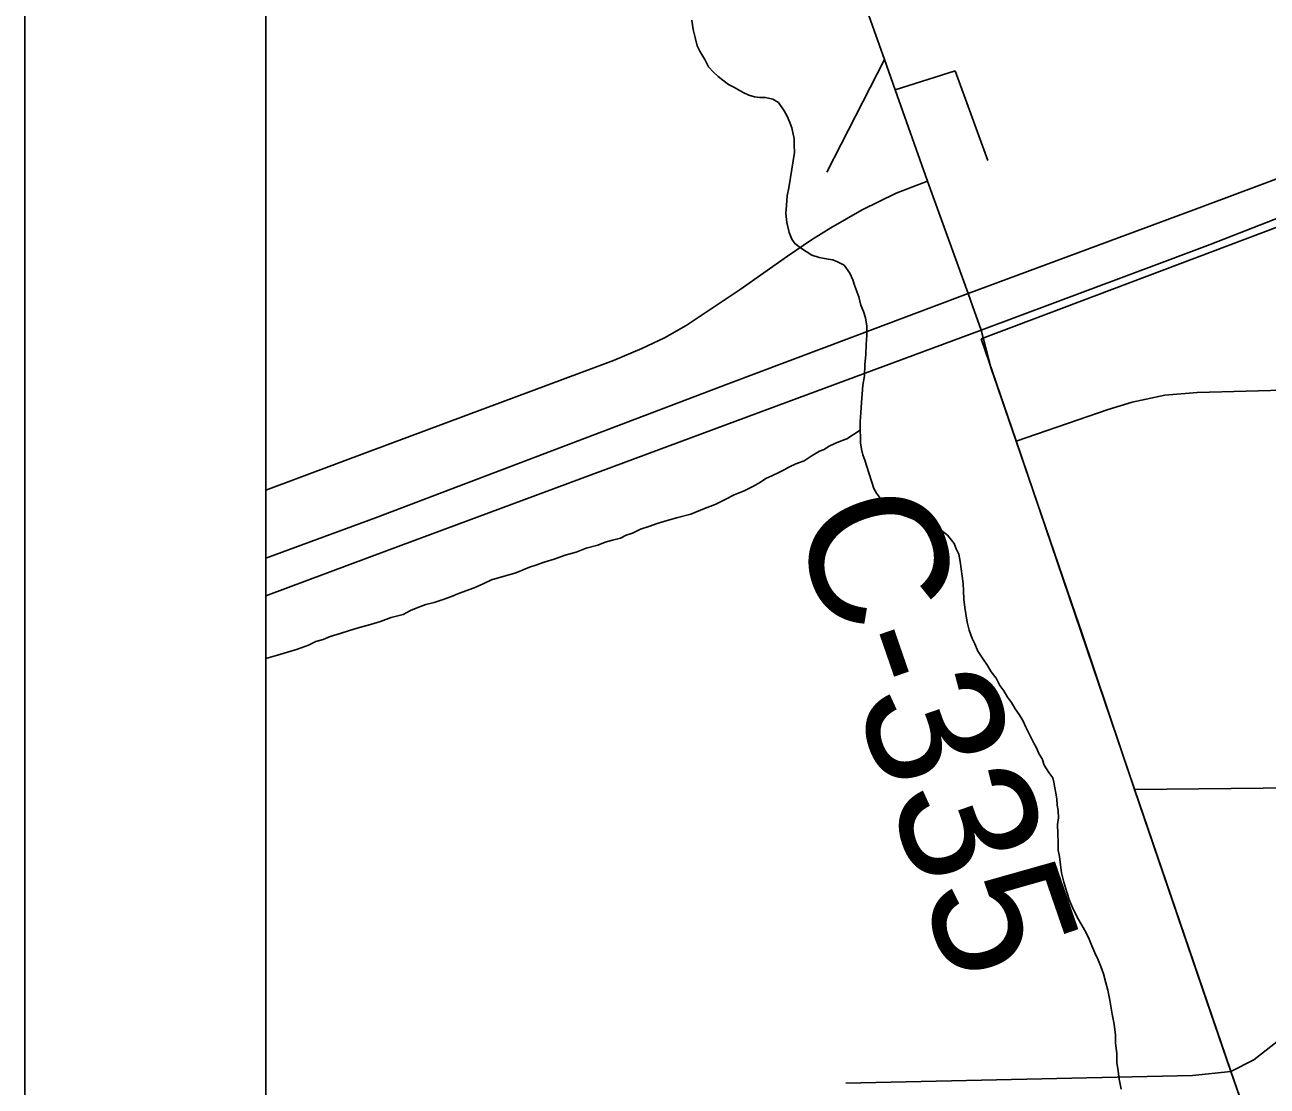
# Model space of a CAD drawing. Extents: x -59 to 82, y -3 to 49.
# Drawn here: x -54.998 to -54.482, y 45.903 to 46.343 of the extents above; entities that cross this region are included whole.
import ezdxf

# ---------------------------------------------------------------- set-up
doc = ezdxf.new("R2010")
doc.units = 0
for name, color, linetype in [('GM_X_City_Street', 7, 'Continuous'), ('GM_X_Corporation', 7, 'Continuous'), ('GM_X_County_Road', 7, 'Continuous'), ('GM_X_County_Road_Text', 7, 'Continuous'), ('GM_X_Minor_River', 7, 'Continuous'), ('GM_X_State_Route', 7, 'Continuous'), ('GM_X_Township_Road', 7, 'Continuous'), ('SH_Data', 7, 'Continuous')]:
    doc.layers.add(name, color=color, linetype=linetype)

msp = doc.modelspace()

# ---------------------------------------------------------------- linework, layer by layer
at = {"layer": 'GM_X_City_Street'}
for p, q in [((-54.52494, 46.18989), (-54.51153, 46.19105)), ((-54.51153, 46.19105), (-54.47082, 46.19214)), ((-54.5484, 46.18401), (-54.53849, 46.18704)), ((-54.53849, 46.18704), (-54.52494, 46.18989)), ((-54.5866, 46.17082), (-54.5484, 46.18401)), ((-54.53753, 46.02635), (-54.35912, 46.02822)), ((-54.48797, 45.9143), (-54.34671, 46.02516)), ((-54.49754, 45.90945), (-54.48797, 45.9143))]:
    msp.add_line(p, q, dxfattribs=at)
at = {"layer": 'GM_X_Corporation'}
for p, q in [((-54.89799, 48.51547), (-54.89799, 42.49125)), ((-54.89799, 48.51547), (-54.89799, 43.46336)), ((-54.44652, 46.27154), (-54.60112, 46.21325)), ((-54.60112, 46.21325), (-54.5868, 46.17138)), ((-54.5868, 46.17138), (-54.53773, 46.02691)), ((-54.53773, 46.02691), (-54.49775, 45.91001)), ((-54.49775, 45.91001), (-54.46567, 45.81879))]:
    msp.add_line(p, q, dxfattribs=at)
at = {"layer": 'GM_X_County_Road'}
for p, q in [((-54.64131, 46.32908), (-54.68778, 46.45983)), ((-54.64131, 46.32908), (-54.66514, 46.28232)), ((-54.63686, 46.31656), (-54.64131, 46.32908)), ((-54.63686, 46.31656), (-54.61194, 46.32444)), ((-54.61194, 46.32444), (-54.59841, 46.28717)), ((-54.62336, 46.27858), (-54.63686, 46.31656)), ((-54.63644, 46.27368), (-54.62336, 46.27858)), ((-54.60657, 46.23204), (-54.62336, 46.27858)), ((-54.65057, 46.26675), (-54.63644, 46.27368)), ((-54.66351, 46.25929), (-54.65057, 46.26675)), ((-54.67152, 46.25425), (-54.66351, 46.25929)), ((-54.68147, 46.24748), (-54.67152, 46.25425)), ((-54.70119, 46.23376), (-54.68147, 46.24748)), ((-54.72352, 46.21881), (-54.70119, 46.23376)), ((-54.60474, 46.22699), (-54.60657, 46.23204)), ((-54.6011, 46.2169), (-54.60474, 46.22699)), ((-54.73252, 46.21364), (-54.72352, 46.21881)), ((-54.59715, 46.2014), (-54.6011, 46.2169)), ((-54.742, 46.20917), (-54.73252, 46.21364)), ((-54.75366, 46.20424), (-54.742, 46.20917)), ((-54.80788, 46.18408), (-54.75366, 46.20424)), ((-54.5866, 46.17082), (-54.59715, 46.2014)), ((-54.85475, 46.16666), (-54.80788, 46.18408)), ((-54.56199, 46.09891), (-54.5866, 46.17082)), ((-54.89799, 46.15056), (-54.85475, 46.16666)), ((-54.55953, 46.09172), (-54.56199, 46.09891)), ((-54.53753, 46.02635), (-54.55953, 46.09172)), ((-54.50767, 45.9388), (-54.53753, 46.02635)), ((-54.49754, 45.90945), (-54.50767, 45.9388)), ((-54.48496, 45.87347), (-54.49754, 45.90945))]:
    msp.add_line(p, q, dxfattribs=at)
at = {"layer": 'GM_X_Minor_River'}
for p, q in [((-54.72121, 46.34534), (-54.72073, 46.34155)), ((-54.72073, 46.34155), (-54.71988, 46.33814)), ((-54.71988, 46.33814), (-54.71903, 46.33474)), ((-54.71903, 46.33474), (-54.71783, 46.33248)), ((-54.71783, 46.33248), (-54.71584, 46.32911)), ((-54.71584, 46.32911), (-54.71424, 46.3261)), ((-54.71424, 46.3261), (-54.71228, 46.32387)), ((-54.71228, 46.32387), (-54.71033, 46.32201)), ((-54.71033, 46.32201), (-54.70838, 46.32054)), ((-54.70838, 46.32054), (-54.70605, 46.3187)), ((-54.70605, 46.3187), (-54.70374, 46.31761)), ((-54.70374, 46.31761), (-54.7018, 46.31652)), ((-54.7018, 46.31652), (-54.69987, 46.31543)), ((-54.69987, 46.31543), (-54.69756, 46.31434)), ((-54.69756, 46.31434), (-54.69526, 46.31364)), ((-54.69526, 46.31364), (-54.69296, 46.31332)), ((-54.69296, 46.31332), (-54.69068, 46.31338)), ((-54.69068, 46.31338), (-54.68761, 46.31269)), ((-54.68761, 46.31269), (-54.68529, 46.31123)), ((-54.68529, 46.31123), (-54.68292, 46.30786)), ((-54.68292, 46.30786), (-54.68172, 46.30561)), ((-54.68172, 46.30561), (-54.6805, 46.30298)), ((-54.6805, 46.30298), (-54.67968, 46.30071)), ((-54.67968, 46.30071), (-54.67881, 46.29617)), ((-54.67881, 46.29617), (-54.67874, 46.2935)), ((-54.67874, 46.2935), (-54.67866, 46.29046)), ((-54.67866, 46.29046), (-54.6803, 46.28014)), ((-54.6803, 46.28014), (-54.68095, 46.27593)), ((-54.68095, 46.27593), (-54.68163, 46.27249)), ((-54.68191, 46.26867), (-54.6822, 46.26524)), ((-54.68163, 46.27249), (-54.68191, 46.26867)), ((-54.6822, 46.26524), (-54.68173, 46.26144)), ((-54.68173, 46.26144), (-54.68086, 46.25728)), ((-54.68086, 46.25728), (-54.67965, 46.25464)), ((-54.67965, 46.25464), (-54.67846, 46.25277)), ((-54.67846, 46.25277), (-54.67612, 46.25092)), ((-54.67612, 46.25092), (-54.6738, 46.24946)), ((-54.6738, 46.24946), (-54.67148, 46.248)), ((-54.67148, 46.248), (-54.6684, 46.24693)), ((-54.6684, 46.24693), (-54.66458, 46.24627)), ((-54.66458, 46.24627), (-54.66266, 46.24594)), ((-54.66266, 46.24594), (-54.66074, 46.24523)), ((-54.66074, 46.24523), (-54.65804, 46.24377)), ((-54.65804, 46.24377), (-54.65566, 46.24041)), ((-54.65566, 46.24041), (-54.65445, 46.23777)), ((-54.65445, 46.23777), (-54.65362, 46.23513)), ((-54.65362, 46.23513), (-54.6528, 46.23286)), ((-54.6528, 46.23286), (-54.65198, 46.2306)), ((-54.65198, 46.2306), (-54.65113, 46.22719)), ((-54.65113, 46.22719), (-54.64993, 46.22456)), ((-54.64993, 46.22456), (-54.64909, 46.22192)), ((-54.64909, 46.22192), (-54.64862, 46.2185)), ((-54.64862, 46.2185), (-54.64853, 46.2147)), ((-54.64881, 46.21088), (-54.64908, 46.20669)), ((-54.64853, 46.2147), (-54.64881, 46.21088)), ((-54.64908, 46.20669), (-54.64936, 46.20249)), ((-54.64936, 46.20249), (-54.64962, 46.19792)), ((-54.64962, 46.19792), (-54.65029, 46.19409)), ((-54.65057, 46.19028), (-54.65086, 46.18684)), ((-54.65029, 46.19409), (-54.65057, 46.19028)), ((-54.65086, 46.18684), (-54.65114, 46.18265)), ((-54.65114, 46.18265), (-54.65142, 46.17883)), ((-54.65133, 46.17542), (-54.65695, 46.17184)), ((-54.65142, 46.17883), (-54.65133, 46.17541)), ((-54.65133, 46.17541), (-54.65125, 46.17236)), ((-54.66185, 46.16981), (-54.66449, 46.1686)), ((-54.65884, 46.17103), (-54.66185, 46.16981)), ((-54.65695, 46.17184), (-54.65884, 46.17103)), ((-54.65125, 46.17236), (-54.65119, 46.17008)), ((-54.65119, 46.17008), (-54.65075, 46.16743)), ((-54.67163, 46.16461), (-54.67462, 46.16263)), ((-54.66825, 46.1666), (-54.67163, 46.16461)), ((-54.66636, 46.16741), (-54.66825, 46.1666)), ((-54.66449, 46.1686), (-54.66636, 46.16741)), ((-54.65075, 46.16743), (-54.65031, 46.16516)), ((-54.65031, 46.16516), (-54.64949, 46.16289)), ((-54.68066, 46.16019), (-54.68291, 46.15899)), ((-54.67802, 46.1614), (-54.68066, 46.16019)), ((-54.67462, 46.16263), (-54.67802, 46.1614)), ((-54.64949, 46.16289), (-54.64866, 46.16025)), ((-54.64866, 46.16025), (-54.64576, 46.15118)), ((-54.69044, 46.15538), (-54.69268, 46.1538)), ((-54.6878, 46.15658), (-54.69044, 46.15538)), ((-54.68517, 46.15779), (-54.6878, 46.15658)), ((-54.68291, 46.15899), (-54.68517, 46.15779)), ((-54.69945, 46.1502), (-54.7036, 46.14857)), ((-54.69569, 46.1522), (-54.69945, 46.1502)), ((-54.69268, 46.1538), (-54.69569, 46.1522)), ((-54.64576, 46.15118), (-54.64457, 46.14931)), ((-54.64457, 46.14931), (-54.64299, 46.14707)), ((-54.71149, 46.14456), (-54.71602, 46.14292)), ((-54.70736, 46.14657), (-54.71149, 46.14456)), ((-54.7036, 46.14857), (-54.70736, 46.14657)), ((-54.64299, 46.14707), (-54.64179, 46.14519)), ((-54.64179, 46.14519), (-54.6383, 46.14262)), ((-54.72697, 46.13922), (-54.73152, 46.13796)), ((-54.72168, 46.14049), (-54.72697, 46.13922)), ((-54.71602, 46.14292), (-54.72168, 46.14049)), ((-54.6383, 46.14262), (-54.63637, 46.14152)), ((-54.63637, 46.14152), (-54.63443, 46.14043)), ((-54.63443, 46.14043), (-54.63251, 46.13972)), ((-54.63251, 46.13972), (-54.62944, 46.13865)), ((-54.62944, 46.13865), (-54.62751, 46.13794)), ((-54.74247, 46.13425), (-54.74586, 46.13264)), ((-54.73907, 46.13548), (-54.74247, 46.13425)), ((-54.73567, 46.13671), (-54.73907, 46.13548)), ((-54.73152, 46.13796), (-54.73567, 46.13671)), ((-54.62751, 46.13794), (-54.62444, 46.13688)), ((-54.62444, 46.13688), (-54.62213, 46.13617)), ((-54.62213, 46.13617), (-54.62021, 46.13546)), ((-54.62021, 46.13546), (-54.61828, 46.13437)), ((-54.61828, 46.13437), (-54.61517, 46.13178)), ((-54.75719, 46.12893), (-54.76021, 46.12771)), ((-54.75416, 46.12976), (-54.75719, 46.12893)), ((-54.75076, 46.13061), (-54.75416, 46.12976)), ((-54.7485, 46.13181), (-54.75076, 46.13061)), ((-54.74586, 46.13264), (-54.7485, 46.13181)), ((-54.61517, 46.13178), (-54.61241, 46.12843)), ((-54.61241, 46.12843), (-54.61159, 46.12616)), ((-54.77381, 46.12355), (-54.77834, 46.12192)), ((-54.76928, 46.12481), (-54.77381, 46.12355)), ((-54.76513, 46.12644), (-54.76928, 46.12481)), ((-54.76021, 46.12771), (-54.76513, 46.12644)), ((-54.61159, 46.12616), (-54.61039, 46.12391)), ((-54.61039, 46.12391), (-54.60993, 46.12088)), ((-54.78854, 46.11861), (-54.79118, 46.1174)), ((-54.7859, 46.11944), (-54.78854, 46.11861)), ((-54.7825, 46.12067), (-54.7859, 46.11944)), ((-54.77834, 46.12192), (-54.7825, 46.12067)), ((-54.60993, 46.12088), (-54.60948, 46.11784)), ((-54.80441, 46.11325), (-54.80779, 46.11164)), ((-54.7942, 46.11618), (-54.80441, 46.11325)), ((-54.79118, 46.1174), (-54.7942, 46.11618)), ((-54.60948, 46.11784), (-54.60902, 46.11481)), ((-54.60902, 46.11481), (-54.60856, 46.11177)), ((-54.81496, 46.1088), (-54.81836, 46.10757)), ((-54.81156, 46.11003), (-54.81496, 46.1088)), ((-54.80779, 46.11164), (-54.81156, 46.11003)), ((-54.60856, 46.11177), (-54.60848, 46.10873)), ((-54.60848, 46.10873), (-54.60839, 46.1053)), ((-54.83158, 46.10304), (-54.83497, 46.10181)), ((-54.82817, 46.10389), (-54.83158, 46.10304)), ((-54.82439, 46.10513), (-54.82817, 46.10389)), ((-54.82099, 46.10636), (-54.82439, 46.10513)), ((-54.81836, 46.10757), (-54.82099, 46.10636)), ((-54.60839, 46.1053), (-54.60792, 46.10189)), ((-54.84592, 46.09773), (-54.85044, 46.09609)), ((-54.84099, 46.099), (-54.84592, 46.09773)), ((-54.83799, 46.10059), (-54.84099, 46.099)), ((-54.83497, 46.10181), (-54.83799, 46.10059)), ((-54.60792, 46.10189), (-54.60747, 46.09924)), ((-54.60747, 46.09924), (-54.60701, 46.09582)), ((-54.8633, 46.09234), (-54.86708, 46.0911)), ((-54.85914, 46.09359), (-54.8633, 46.09234)), ((-54.8546, 46.09484), (-54.85914, 46.09359)), ((-54.85044, 46.09609), (-54.8546, 46.09484)), ((-54.60701, 46.09582), (-54.60616, 46.09242)), ((-54.60616, 46.09242), (-54.60493, 46.08902)), ((-54.87728, 46.08779), (-54.88029, 46.08619)), ((-54.87425, 46.08863), (-54.87728, 46.08779)), ((-54.87124, 46.08985), (-54.87425, 46.08863)), ((-54.86708, 46.0911), (-54.87124, 46.08985)), ((-54.60493, 46.08902), (-54.60373, 46.08677)), ((-54.89313, 46.08206), (-54.89799, 46.08063)), ((-54.88482, 46.08455), (-54.89313, 46.08206)), ((-54.88029, 46.08619), (-54.88482, 46.08455)), ((-54.60373, 46.08677), (-54.60251, 46.08375)), ((-54.60251, 46.08375), (-54.60053, 46.08076)), ((-54.60053, 46.08076), (-54.59854, 46.07776)), ((-54.59854, 46.07776), (-54.59695, 46.07514)), ((-54.59695, 46.07514), (-54.59498, 46.07252)), ((-54.59498, 46.07252), (-54.59338, 46.06952)), ((-54.59338, 46.06952), (-54.5918, 46.06727)), ((-54.5918, 46.06727), (-54.59021, 46.06465)), ((-54.59021, 46.06465), (-54.58863, 46.0624)), ((-54.58863, 46.0624), (-54.58703, 46.05978)), ((-54.58703, 46.05978), (-54.58545, 46.05753)), ((-54.58545, 46.05753), (-54.58386, 46.05491)), ((-54.58386, 46.05491), (-54.58265, 46.05227)), ((-54.58265, 46.05227), (-54.57944, 46.04588)), ((-54.57944, 46.04588), (-54.57824, 46.04363)), ((-54.57824, 46.04363), (-54.57703, 46.041)), ((-54.57703, 46.041), (-54.57584, 46.03912)), ((-54.57584, 46.03912), (-54.57501, 46.03648)), ((-54.57501, 46.03648), (-54.57303, 46.03348)), ((-54.57303, 46.03348), (-54.57145, 46.03124)), ((-54.57145, 46.03124), (-54.57102, 46.02935)), ((-54.57102, 46.02935), (-54.57058, 46.02707)), ((-54.57058, 46.02707), (-54.57014, 46.0248)), ((-54.57014, 46.0248), (-54.5697, 46.02253)), ((-54.5697, 46.02253), (-54.56963, 46.01986)), ((-54.56963, 46.01986), (-54.56919, 46.01759)), ((-54.56919, 46.01759), (-54.56911, 46.01455)), ((-54.56911, 46.01455), (-54.56943, 46.01187)), ((-54.56943, 46.01187), (-54.56933, 46.00807)), ((-54.56933, 46.00807), (-54.56923, 46.00426)), ((-54.56923, 46.00426), (-54.56915, 46.00122)), ((-54.56915, 46.00122), (-54.5687, 45.99856)), ((-54.5687, 45.99856), (-54.56824, 45.99515)), ((-54.56824, 45.99515), (-54.56777, 45.99174)), ((-54.56777, 45.99174), (-54.56691, 45.98795)), ((-54.56691, 45.98795), (-54.56566, 45.98379)), ((-54.56566, 45.98379), (-54.56443, 45.9804)), ((-54.56443, 45.9804), (-54.56321, 45.97738)), ((-54.56321, 45.97738), (-54.562, 45.97475)), ((-54.562, 45.97475), (-54.5608, 45.97249)), ((-54.5608, 45.97249), (-54.55881, 45.96912)), ((-54.55881, 45.96912), (-54.55761, 45.96687)), ((-54.55761, 45.96687), (-54.5564, 45.96423)), ((-54.5564, 45.96423), (-54.55519, 45.9616)), ((-54.55519, 45.9616), (-54.55397, 45.95858)), ((-54.55397, 45.95858), (-54.55276, 45.95595)), ((-54.55276, 45.95595), (-54.55154, 45.95293)), ((-54.55154, 45.95293), (-54.55032, 45.94992)), ((-54.55032, 45.94992), (-54.54946, 45.94613)), ((-54.54946, 45.94613), (-54.54862, 45.94311)), ((-54.54862, 45.94311), (-54.54775, 45.93894)), ((-54.54775, 45.93894), (-54.54684, 45.93325)), ((-54.54684, 45.93325), (-54.54597, 45.92909)), ((-54.54597, 45.92909), (-54.54547, 45.92453)), ((-54.54547, 45.92453), (-54.54539, 45.92111)), ((-54.54539, 45.92111), (-54.5449, 45.91693)), ((-54.5449, 45.91693), (-54.5448, 45.91313)), ((-54.5448, 45.91313), (-54.54433, 45.90971)), ((-54.54433, 45.90971), (-54.54386, 45.9063)), ((-54.54386, 45.9063), (-54.543, 45.90213))]:
    msp.add_line(p, q, dxfattribs=at)
at = {"layer": 'GM_X_State_Route'}
for p, q in [((-54.51183, 46.26722), (-54.41514, 46.30332)), ((-54.5061, 46.25237), (-54.40946, 46.29006)), ((-54.60657, 46.23204), (-54.51183, 46.26722)), ((-54.52605, 46.24492), (-54.5061, 46.25237)), ((-54.6011, 46.2169), (-54.52605, 46.24492)), ((-54.70615, 46.19454), (-54.60657, 46.23204)), ((-54.69372, 46.18255), (-54.6011, 46.2169)), ((-54.85253, 46.13906), (-54.70615, 46.19454)), ((-54.84684, 46.1258), (-54.69372, 46.18255)), ((-54.89799, 46.12229), (-54.85253, 46.13906)), ((-54.89799, 46.10663), (-54.84684, 46.1258))]:
    msp.add_line(p, q, dxfattribs=at)
at = {"layer": 'GM_X_Township_Road'}
for p, q in [((-54.65737, 45.90458), (-54.51347, 45.90781)), ((-54.51347, 45.90781), (-54.49754, 45.90945))]:
    msp.add_line(p, q, dxfattribs=at)
at = {"layer": 'SH_Data'}
for p, q in [((-54.99799, 49.39125), (-54.99799, 42.39125)), ((-54.89799, 49.29125), (-54.89799, 42.49125))]:
    msp.add_line(p, q, dxfattribs=at)

# ---------------------------------------------------------------- texts
at = {"layer": 'GM_X_County_Road_Text'}
msp.add_text('C-335', height=0.056818, rotation=289.0436, dxfattribs=at).set_placement((-54.68002, 46.13962))

doc.saveas('drawing.dxf')
